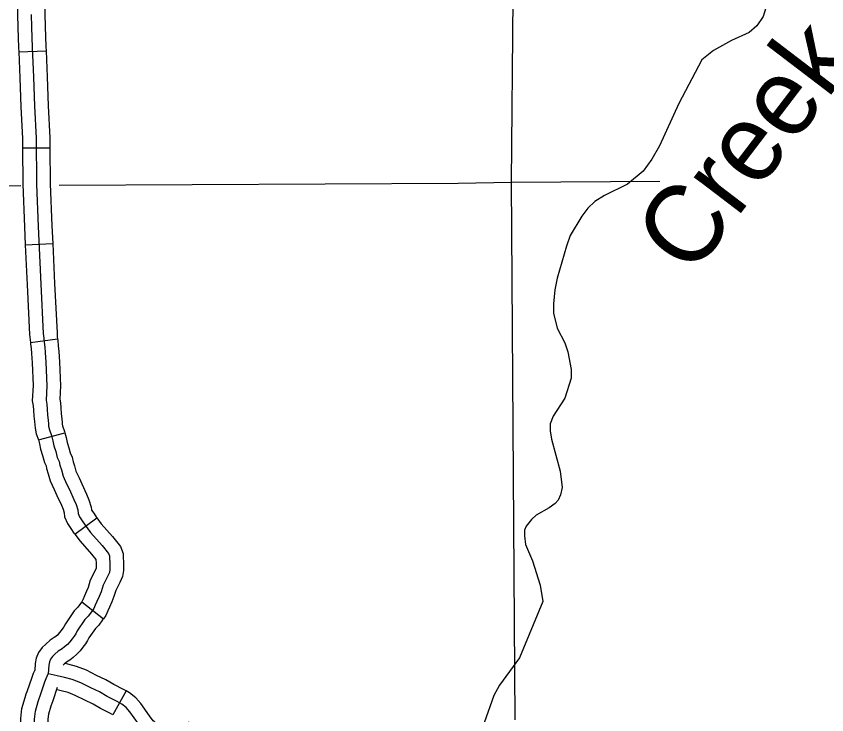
# Model space of a CAD drawing. Extents: x 1377389 to 1380723, y 1168351 to 1170484.
# Drawn here: x 1378415.9 to 1378504.6, y 1169089.4 to 1169165.8 of the extents above; entities that cross this region are included whole.
import ezdxf

# ---------------------------------------------------------------- set-up
doc = ezdxf.new("R2010")
doc.units = 0
doc.layers.add('B_Fill', color=7, linetype='Continuous')

msp = doc.modelspace()

# ---------------------------------------------------------------- linework, layer by layer
at = {"layer": 'B_Fill'}
for p, q in [((1378416.176, 1169161.885), (1378419.173, 1169162.003)), ((1378416.596, 1169151.38), (1378419.596, 1169151.406)), ((1378416.896, 1169140.767), (1378419.893, 1169140.91)), ((1378417.451, 1169130.099), (1378420.426, 1169130.487)), ((1378418.336, 1169119.427), (1378421.234, 1169120.199)), ((1378422.302, 1169109.122), (1378424.709, 1169110.912)), ((1378423.081, 1169101.712), (1378425.449, 1169099.871)), ((1378427.928, 1169091.977), (1378426.47, 1169089.355))]:
    msp.add_line(p, q, dxfattribs=at)
for points in [[(1378470.132, 1169147.648), (1378470.474, 1169187.929)], [(1378416.059, 1169172.477), (1378416.072, 1169171.691), (1378416.029, 1169165.968), (1378416.073, 1169164.559), (1378416.159, 1169162.32), (1378416.176, 1169161.885)], [(1378419.058, 1169172.525), (1378419.072, 1169171.704), (1378419.029, 1169166.003), (1378419.071, 1169164.664), (1378419.156, 1169162.437), (1378419.173, 1169162.003)], [(1378498.114, 1169167.183), (1378497.667, 1169165.752), (1378496.971, 1169164.736), (1378496.129, 1169164.017), (1378494.213, 1169163.133), (1378492.222, 1169162.048), (1378490.947, 1169161.038), (1378488.42, 1169156.258), (1378486.309, 1169151.607), (1378485.484, 1169150.148), (1378484.515, 1169148.845), (1378482.831, 1169147.406), (1378480.284, 1169146.188), (1378479.222, 1169145.504), (1378478.479, 1169144.807), (1378477.821, 1169143.912), (1378476.551, 1169141.801), (1378476.138, 1169140.631), (1378475.119, 1169137.126), (1378474.868, 1169135.859), (1378474.723, 1169134.334), (1378474.726, 1169133.314), (1378475.122, 1169131.661), (1378475.937, 1169130.038), (1378476.278, 1169129.065), (1378476.641, 1169127.131), (1378476.642, 1169126.19), (1378475.953, 1169123.993), (1378474.679, 1169122.043), (1378474.34, 1169121.175), (1378474.336, 1169120.434), (1378474.477, 1169119.497), (1378475.454, 1169115.995), (1378475.673, 1169114.239), (1378475.492, 1169113.414), (1378475.225, 1169112.848), (1378474.894, 1169112.46), (1378474.226, 1169112.005)], [(1378417.529, 1169165.986), (1378417.572, 1169164.611), (1378417.657, 1169162.378), (1378417.786, 1169159.115), (1378417.915, 1169155.937), (1378418.087, 1169152.458), (1378418.13, 1169147.434), (1378418.301, 1169142.796), (1378418.601, 1169136.483), (1378418.867, 1169131.073), (1378418.905, 1169130.551), (1378418.96, 1169130.122), (1378419.016, 1169129.581), (1378419.072, 1169129.003), (1378419.128, 1169127.921), (1378419.24, 1169125.365), (1378419.165, 1169123.799), (1378419.24, 1169123.332), (1378419.277, 1169122.81), (1378419.333, 1169122.157), (1378419.389, 1169121.598), (1378419.426, 1169121.206), (1378419.445, 1169120.926), (1378419.538, 1169120.534), (1378419.762, 1169119.9), (1378419.911, 1169119.341), (1378420.023, 1169118.781), (1378420.228, 1169118.147), (1378420.395, 1169117.494), (1378420.6, 1169117.084), (1378420.675, 1169116.655), (1378420.843, 1169116.151), (1378421.029, 1169115.48), (1378421.42, 1169114.64), (1378421.719, 1169113.988), (1378422.222, 1169112.906), (1378422.445, 1169112.365), (1378422.632, 1169111.768), (1378422.669, 1169111.395), (1378422.837, 1169111.022), (1378423.135, 1169110.574), (1378423.452, 1169110.089), (1378424.048, 1169109.287), (1378425.297, 1169107.888), (1378426.005, 1169107.012), (1378426.117, 1169106.732), (1378426.117, 1169106.471), (1378426.136, 1169106.042), (1378426.154, 1169105.706), (1378426.154, 1169105.426), (1378426.154, 1169105.258), (1378426.098, 1169104.941), (1378425.875, 1169104.475), (1378425.409, 1169103.524), (1378425.185, 1169102.796), (1378424.98, 1169102.293), (1378424.738, 1169101.733), (1378424.551, 1169101.341), (1378424.402, 1169100.968), (1378424.141, 1169100.633), (1378423.787, 1169100.148), (1378423.415, 1169099.775), (1378422.576, 1169098.544), (1378422.408, 1169098.226), (1378422.24, 1169097.965), (1378422.017, 1169097.667), (1378421.756, 1169097.331), (1378421.495, 1169097.051), (1378421.193, 1169096.776), (1378420.925, 1169096.575), (1378420.507, 1169096.305), (1378420.144, 1169095.994), (1378419.874, 1169095.727), (1378419.65, 1169095.429), (1378419.538, 1169095.149), (1378419.482, 1169094.794), (1378419.414, 1169093.832)], [(1378416.176, 1169161.885), (1378416.287, 1169159.055), (1378416.416, 1169155.869), (1378416.587, 1169152.415), (1378416.596, 1169151.38)], [(1378419.173, 1169162.003), (1378419.285, 1169159.174), (1378419.413, 1169156.004), (1378419.586, 1169152.502), (1378419.596, 1169151.406)], [(1378416.596, 1169151.38), (1378416.63, 1169147.4), (1378416.802, 1169142.732), (1378416.896, 1169140.767)], [(1378419.596, 1169151.406), (1378419.629, 1169147.468), (1378419.8, 1169142.859), (1378419.893, 1169140.91)], [(1378364.639, 1169147.001), (1378416.408, 1169147.273)], [(1378420.595, 1169147.295), (1378464.269, 1169147.524), (1378470.132, 1169147.648)], [(1378470.132, 1169147.648), (1378486.357, 1169147.75)], [(1378470.527, 1169088.786), (1378470.132, 1169147.648)], [(1378419.893, 1169140.91), (1378420.1, 1169136.555), (1378420.365, 1169131.163), (1378420.398, 1169130.701), (1378420.425, 1169130.487)], [(1378416.896, 1169140.767), (1378417.103, 1169136.411), (1378417.37, 1169130.983), (1378417.411, 1169130.4), (1378417.451, 1169130.099)], [(1378420.426, 1169130.487), (1378420.45, 1169130.296), (1378420.509, 1169129.73), (1378420.569, 1169129.114), (1378420.626, 1169127.992), (1378420.742, 1169125.363), (1378420.671, 1169123.882), (1378420.732, 1169123.504), (1378420.773, 1169122.927), (1378420.827, 1169122.296), (1378420.882, 1169121.743), (1378420.922, 1169121.327), (1378420.933, 1169121.151), (1378420.979, 1169120.959), (1378421.196, 1169120.343), (1378421.235, 1169120.199)], [(1378417.451, 1169130.1), (1378417.47, 1169129.948), (1378417.524, 1169129.431), (1378417.576, 1169128.892), (1378417.63, 1169127.849), (1378417.738, 1169125.368), (1378417.66, 1169123.715), (1378417.748, 1169123.16), (1378417.782, 1169122.693), (1378417.84, 1169122.019), (1378417.896, 1169121.452), (1378417.931, 1169121.085), (1378417.957, 1169120.701), (1378418.097, 1169120.11), (1378418.328, 1169119.457), (1378418.336, 1169119.427)], [(1378421.234, 1169120.199), (1378421.373, 1169119.681), (1378421.477, 1169119.16), (1378421.669, 1169118.565), (1378421.809, 1169118.022), (1378422.041, 1169117.557), (1378422.134, 1169117.022), (1378422.278, 1169116.589), (1378422.441, 1169116.001), (1378422.782, 1169115.269), (1378423.081, 1169114.615), (1378423.596, 1169113.509), (1378423.857, 1169112.876), (1378424.109, 1169112.069), (1378424.137, 1169111.787), (1378424.154, 1169111.75), (1378424.387, 1169111.4), (1378424.683, 1169110.948), (1378424.709, 1169110.913)], [(1378418.336, 1169119.427), (1378418.449, 1169119), (1378418.569, 1169118.402), (1378418.786, 1169117.729), (1378418.982, 1169116.966), (1378419.16, 1169116.61), (1378419.216, 1169116.287), (1378419.408, 1169115.713), (1378419.617, 1169114.959), (1378420.059, 1169114.012), (1378420.356, 1169113.36), (1378420.848, 1169112.303), (1378421.034, 1169111.854), (1378421.154, 1169111.467), (1378421.201, 1169111.003), (1378421.52, 1169110.294), (1378421.883, 1169109.748), (1378422.221, 1169109.231), (1378422.302, 1169109.122)], [(1378474.226, 1169112.005), (1378472.807, 1169111.192), (1378472.299, 1169110.741), (1378471.716, 1169110.007), (1378471.527, 1169109.543), (1378471.521, 1169108.922), (1378471.662, 1169108.004), (1378472.421, 1169106.2), (1378473.258, 1169103.556), (1378473.558, 1169101.741), (1378470.983, 1169095.579), (1378468.814, 1169092.588), (1378468.181, 1169091.453), (1378467.131, 1169088.467)], [(1378424.709, 1169110.912), (1378425.212, 1169110.236), (1378426.441, 1169108.86), (1378427.314, 1169107.778), (1378427.617, 1169107.021), (1378427.617, 1169106.503), (1378427.634, 1169106.116), (1378427.654, 1169105.748), (1378427.654, 1169105.426), (1378427.654, 1169105.127), (1378427.54, 1169104.478), (1378427.224, 1169103.821), (1378426.808, 1169102.97), (1378426.599, 1169102.292), (1378426.363, 1169101.712), (1378426.104, 1169101.113), (1378425.926, 1169100.74), (1378425.717, 1169100.215), (1378425.449, 1169099.871)], [(1378422.302, 1169109.122), (1378422.885, 1169108.338), (1378424.153, 1169106.917), (1378424.621, 1169106.338), (1378424.637, 1169105.968), (1378424.654, 1169105.664), (1378424.654, 1169105.426), (1378424.654, 1169105.399), (1378424.525, 1169105.129), (1378424.01, 1169104.077), (1378423.771, 1169103.3), (1378423.597, 1169102.873), (1378423.372, 1169102.353), (1378423.176, 1169101.943), (1378423.088, 1169101.722), (1378423.081, 1169101.712)], [(1378423.081, 1169101.712), (1378422.943, 1169101.535), (1378422.644, 1169101.126), (1378422.254, 1169100.735), (1378421.289, 1169099.319), (1378421.112, 1169098.984), (1378421.008, 1169098.822), (1378420.824, 1169098.577), (1378420.613, 1169098.305), (1378420.44, 1169098.119), (1378420.235, 1169097.933), (1378420.067, 1169097.806), (1378419.609, 1169097.511), (1378419.128, 1169097.099), (1378418.74, 1169096.716), (1378418.331, 1169096.169), (1378418.083, 1169095.549), (1378417.991, 1169094.964), (1378417.937, 1169094.2)], [(1378425.449, 1169099.871), (1378425.34, 1169099.73), (1378424.93, 1169099.169), (1378424.575, 1169098.814), (1378423.863, 1169097.768), (1378423.704, 1169097.469), (1378423.473, 1169097.109), (1378423.209, 1169096.757), (1378422.899, 1169096.357), (1378422.55, 1169095.984), (1378422.15, 1169095.619), (1378421.783, 1169095.343), (1378421.406, 1169095.1), (1378421.16, 1169094.89), (1378421.055, 1169094.786)], [(1378427.928, 1169091.977), (1378427.652, 1169092.131), (1378426.585, 1169092.679), (1378425.706, 1169093.194), (1378424.704, 1169093.651), (1378423.576, 1169094.23), (1378422.496, 1169094.635), (1378421.542, 1169094.899), (1378421.278, 1169094.955)], [(1378416.422, 1169086.977), (1378416.409, 1169088.965), (1378416.519, 1169090.043), (1378416.872, 1169091.253), (1378417.002, 1169091.637), (1378417.102, 1169091.911), (1378417.633, 1169093.481), (1378417.804, 1169093.901), (1378417.937, 1169094.2)], [(1378420.023, 1169056.078), (1378419.591, 1169056.102), (1378419.447, 1169056.198), (1378419.207, 1169056.486), (1378418.846, 1169057.111), (1378418.606, 1169057.64), (1378418.438, 1169058.217), (1378418.414, 1169058.674), (1378418.39, 1169059.155), (1378418.246, 1169062.328), (1378418.054, 1169065.934), (1378417.91, 1169067.136), (1378417.79, 1169068.314), (1378417.814, 1169075.022), (1378417.814, 1169079.036), (1378417.934, 1169085.167), (1378417.91, 1169088.893), (1378417.998, 1169089.754), (1378418.303, 1169090.802), (1378418.418, 1169091.14), (1378418.517, 1169091.414), (1378419.04, 1169092.958), (1378419.184, 1169093.314), (1378419.414, 1169093.832)], [(1378435.607, 1169087.272), (1378434.371, 1169086.272), (1378434.068, 1169086.141), (1378433.669, 1169086.097), (1378433.172, 1169086.155), (1378432.646, 1169086.331), (1378431.856, 1169086.623), (1378430.921, 1169086.945), (1378430.285, 1169087.251), (1378429.962, 1169087.507), (1378429.751, 1169087.735), (1378429.283, 1169088.35), (1378428.348, 1169089.667), (1378427.938, 1169090.135), (1378427.471, 1169090.515), (1378426.944, 1169090.808), (1378425.862, 1169091.364), (1378425.015, 1169091.861), (1378424.05, 1169092.3), (1378422.968, 1169092.856), (1378422.032, 1169093.207), (1378421.184, 1169093.441), (1378420.366, 1169093.617), (1378419.414, 1169093.832)], [(1378419.422, 1169086.996), (1378419.41, 1169088.822), (1378419.476, 1169089.466), (1378419.734, 1169090.351), (1378419.833, 1169090.643), (1378419.933, 1169090.918), (1378420.432, 1169092.393)], [(1378426.47, 1169089.355), (1378426.237, 1169089.485), (1378425.14, 1169090.049), (1378424.323, 1169090.528), (1378423.396, 1169090.95), (1378422.36, 1169091.482), (1378421.568, 1169091.779), (1378420.827, 1169091.984), (1378420.385, 1169092.079)], [(1378434.82, 1169088.564), (1378433.64, 1169087.61), (1378433.5, 1169087.627), (1378433.144, 1169087.746), (1378432.361, 1169088.036), (1378431.491, 1169088.335), (1378431.087, 1169088.53), (1378430.985, 1169088.611), (1378430.901, 1169088.701), (1378430.492, 1169089.239), (1378429.527, 1169090.597), (1378428.984, 1169091.218), (1378428.315, 1169091.762), (1378427.928, 1169091.977)]]:
    msp.add_lwpolyline(points, dxfattribs=at)

# ---------------------------------------------------------------- texts
msp.add_text('Creek', height=8.448, rotation=52.67553, dxfattribs=at).set_placement((1378489.812, 1169137.136))

doc.saveas('drawing.dxf')
